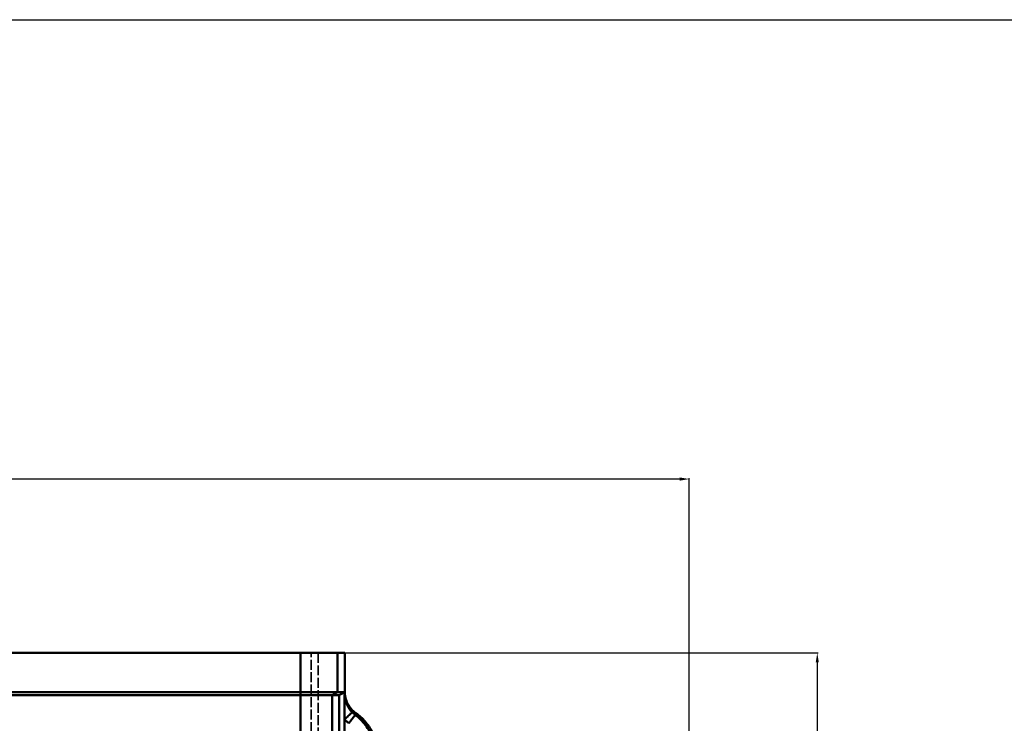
# Model space of a CAD drawing. Header units: millimetres. Extents: x 3367 to 6255, y 2001 to 4216.
# Tile 578 of 656: x 4906 to 5092, y 4083 to 4216. Entities that reach past the tile are written whole.
import ezdxf

# ---------------------------------------------------------------- set-up
doc = ezdxf.new("R2010")
doc.units = ezdxf.units.MM
doc.linetypes.add('DASHED', pattern=[0.2067, 0.1654, -0.0413])
for name, color, linetype, lineweight in [('AM_5', 3, 'Continuous', 25), ('Sichtbare Kanten(DIN)', 7, 'Continuous', 50), ('Sichtbare tangentiale Kanten(DIN)', 7, 'Continuous', 50), ('Verdeckte Kanten(DIN)', 7, 'DASHED', 35), ('Verdeckte tangentiale Kanten(DIN)', 7, 'DASHED', 35)]:
    doc.layers.add(name, color=color, linetype=linetype, lineweight=lineweight)
doc.styles.get("Standard").update_dxf_attribs({"font": 'ISOCP.SHX'})
doc.dimstyles.new('Standard$0', dxfattribs={"dimtxt": 0.18, "dimasz": 0.18, "dimexe": 0.18, "dimexo": 0.0625, "dimgap": 0.09, "dimtad": 0, "dimtih": 1, "dimtoh": 1, "dimdec": 4, "dimzin": 0, "dimdsep": 46, "dimtxsty": 'STANDARD', "dimcen": 0.09, "dimadec": 0, "dimazin": 0, "dimtfac": 1, "dimtdec": 4, "dimtofl": 0, "dimtmove": 0, "dimatfit": 3, "dimfxl": 1, "dimtolj": 1, "dimtzin": 0, "dimarcsym": 0})

# ---------------------------------------------------------------- blocks, each defined once
blk = doc.blocks.new('*D14')
at = {"layer": 'AM_5', "color": 0, "lineweight": -2, "transparency": 16777216}
for p, q in [((4967.3, 4095.88), (5057.06, 4095.88)), ((5056.88, 4094.08), (5056.88, 4001.6)), ((5056.88, 3897.68), (5056.88, 3990.16)), ((5004.66, 3895.88), (5057.06, 3895.88))]:
    blk.add_line(p, q, dxfattribs=at)
at = {"layer": 'AM_5', "color": 0, "transparency": 16777216}
for points in [[(5056.58, 4094.08), (5057.18, 4094.08), (5056.88, 4095.88)], [(5056.58, 3897.68), (5057.18, 3897.68), (5056.88, 3895.88)]]:
    blk.add_solid(points, dxfattribs=at)
at = {"layer": 'Defpoints', "color": 0, "transparency": 16777216}
for p in [(4967.24, 4095.88), (5056.88, 4095.88), (5004.6, 3895.88)]:
    blk.add_point(p, dxfattribs=at)
at = {"layer": 'AM_5', "color": 0, "transparency": 16777216, "insert": (5056.88, 3995.88), "char_height": 10, "attachment_point": 5, "rotation": 90}
blk.add_mtext('\\A1;20', dxfattribs=at)
blk = doc.blocks.new('*D15')
at = {"layer": 'AM_5', "color": 0, "lineweight": -2, "transparency": 16777216}
for p, q in [((3592.6, 3931.8), (3592.6, 4129.03)), ((3594.4, 4128.85), (4303.51, 4128.85)), ((5030.8, 4128.85), (4321.69, 4128.85)), ((5032.6, 3931.8), (5032.6, 4129.03))]:
    blk.add_line(p, q, dxfattribs=at)
at = {"layer": 'AM_5', "color": 0, "transparency": 16777216}
for points in [[(3594.4, 4129.15), (3594.4, 4128.55), (3592.6, 4128.85)], [(5030.8, 4129.15), (5030.8, 4128.55), (5032.6, 4128.85)]]:
    blk.add_solid(points, dxfattribs=at)
at = {"layer": 'Defpoints', "color": 0, "transparency": 16777216}
for p in [(3592.6, 4128.85), (3592.6, 3931.74), (5032.6, 3931.74)]:
    blk.add_point(p, dxfattribs=at)
at = {"layer": 'AM_5', "color": 0, "transparency": 16777216, "insert": (4312.6, 4128.85), "char_height": 10, "attachment_point": 5}
blk.add_mtext('\\A1;144', dxfattribs=at)

msp = doc.modelspace()

# ---------------------------------------------------------------- linework, layer by layer
at = {"lineweight": 25, "ltscale": 0.3}
msp.add_lwpolyline([(3366.79792, 4215.97649), (6254.73103, 4215.97649), (6254.73103, 2001.21373), (3366.79792, 2001.21373)], close=True, dxfattribs=at)
at = {"layer": 'Sichtbare Kanten(DIN)'}
for p, q in [((4958.86086, 4095.87798), (3666.33356, 4095.87798)), ((4958.86086, 4095.87798), (4965.86084, 4095.87798)), ((4967.24039, 4095.87798), (4965.86084, 4095.87798)), ((4967.24039, 4088.57946), (4967.24039, 4095.87798)), ((3666.33356, 4088.45533), (4958.86086, 4088.45533)), ((4965.86084, 4088.45533), (4958.86086, 4088.45533)), ((4965.86084, 4088.45533), (4967.22678, 4088.45533)), ((4967.22678, 4088.45533), (4967.22678, 4087.95813)), ((4958.86086, 4087.87798), (4289.06258, 4087.87798)), ((4964.86085, 4087.87798), (4958.86086, 4087.87798)), ((4966.22451, 4087.87798), (4964.86085, 4087.87798))]:
    msp.add_line(p, q, dxfattribs=at)
msp.add_ellipse((4967.22451, 4088.45533), major_axis=(-1, -0.57735), ratio=0.000982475, start_param=0.001701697, end_param=1.57249819, dxfattribs=at)
for points, knots in [([(4969.36934, 4084.46449), (4969.04183, 4084.69531), (4968.74151, 4084.96645), (4968.21454, 4085.57132), (4967.98754, 4085.90567), (4967.61919, 4086.61851), (4967.47788, 4086.99662), (4967.28855, 4087.77609), (4967.24037, 4088.17831), (4967.24039, 4088.57946)], [-0.4813582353, -0.4813582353, -0.4813582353, -0.4813582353, -0.3610875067, -0.3610875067, -0.2406236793, -0.2406236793, -0.1203431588, -0.1203431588, 0, 0, 0, 0]), ([(4967.22451, 4083.25012), (4967.22451, 4083.40705), (4967.22443, 4084.91351), (4967.22509, 4086.99351), (4967.22678, 4087.40878), (4967.22678, 4087.95813)], [-0.246720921, -0.246720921, -0.246720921, -0.246720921, -0.1648038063, -0.1648038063, 0, 0, 0, 0]), ([(4968.65007, 4084.64235), (4968.64437, 4084.63679), (4968.63212, 4084.62482), (4968.61348, 4084.60662), (4968.59011, 4084.58379), (4968.55654, 4084.55101), (4968.51334, 4084.50882), (4968.48763, 4084.48371), (4968.45852, 4084.45528), (4968.42637, 4084.42389), (4968.36174, 4084.36076), (4968.28492, 4084.28574), (4968.19799, 4084.20084), (4968.11104, 4084.11592), (4968.01396, 4084.02111), (4967.90918, 4083.91878), (4967.85705, 4083.86787), (4967.80302, 4083.81511), (4967.7476, 4083.76098), (4967.65443, 4083.66999), (4967.55731, 4083.57514), (4967.45952, 4083.47963), (4967.38153, 4083.40346), (4967.30303, 4083.3268), (4967.22451, 4083.25012)], [0, 0, 0, 0, 0.111073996, 0.111073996, 0.111073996, 0.250335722, 0.250335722, 0.250335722, 0.333221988, 0.333221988, 0.333221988, 0.499874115, 0.499874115, 0.499874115, 0.666555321, 0.666555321, 0.666555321, 0.749476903, 0.749476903, 0.749476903, 0.888851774, 0.888851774, 0.888851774, 1, 1, 1, 1]), ([(4969.40313, 4084.44062), (4969.39752, 4084.4446), (4969.39192, 4084.44858), (4969.38067, 4084.45654), (4969.37502, 4084.46053), (4969.36937, 4084.46452)], [-0.004233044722, -0.004233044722, -0.004233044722, -0.004233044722, -0.00217118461, -0.00217118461, -0.000096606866, -0.000096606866, -0.000096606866, -0.000096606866]), ([(4973.59238, 4076.3217), (4973.59239, 4077.11138), (4973.4978, 4077.90295), (4973.12533, 4079.4402), (4972.84659, 4080.18683), (4972.12001, 4081.5948), (4971.67253, 4082.25478), (4970.6353, 4083.44882), (4970.04548, 4083.98375), (4969.40313, 4084.44062)], [-0.9474466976, -0.9474466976, -0.9474466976, -0.9474466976, -0.7110656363, -0.7110656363, -0.4740034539, -0.4740034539, -0.2365778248, -0.2365778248, -0.0001013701, -0.0001013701, -0.0001013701, -0.0001013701])]:
    msp.add_open_spline(points, degree=3, knots=knots, dxfattribs=at)
at = {"layer": 'Sichtbare tangentiale Kanten(DIN)'}
for p, q in [((4958.86086, 4095.87798), (4958.86086, 4088.45533)), ((4965.86084, 4095.87798), (4965.86084, 4088.45533)), ((4958.86086, 4088.45533), (4958.86086, 4087.87798)), ((4964.86085, 4087.87798), (4965.86084, 4088.45533)), ((4967.22678, 4087.95813), (4967.2313, 4088.16477)), ((4967.2313, 4088.16477), (4967.24039, 4088.57946)), ((4958.86086, 4080.87801), (4958.86086, 4087.87798)), ((4964.86085, 4087.87798), (4964.86085, 4080.87801)), ((4966.22451, 4075.09498), (4966.22451, 4087.87798)), ((4969.36935, 4084.46452), (4969.24107, 4084.11926)), ((4967.22451, 4075.09498), (4967.22451, 4083.25012))]:
    msp.add_line(p, q, dxfattribs=at)
for centre, major_axis, ratio, start_param, end_param in [((4971.35122, 4087.27342), (-2.98609, 3.17607), 0.864946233, 1.586086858, 1.767630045), ((4970.30173, 4086.75079), (3.35286, -4.69709), 0.800071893, 4.89736715, 5.090193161)]:
    msp.add_ellipse(centre, major_axis=major_axis, ratio=ratio, start_param=start_param, end_param=end_param, dxfattribs=at)
for points, knots in [([(4967.2313, 4088.16477), (4967.23129, 4088.02094), (4967.23741, 4087.87712), (4967.24961, 4087.73354), (4967.2706, 4087.48655), (4967.30966, 4087.24025), (4967.36651, 4086.9984), (4967.37575, 4086.95907), (4967.38547, 4086.91986), (4967.39565, 4086.88078), (4967.48409, 4086.54122), (4967.60751, 4086.2116), (4967.76379, 4085.89773), (4967.80036, 4085.8243), (4967.83872, 4085.75173), (4967.87886, 4085.6801), (4968.0198, 4085.42852), (4968.18264, 4085.18851), (4968.36412, 4084.96504), (4968.3761, 4084.9503), (4968.38815, 4084.93563), (4968.40028, 4084.92103), (4968.48011, 4084.82498), (4968.56342, 4084.73205), (4968.65005, 4084.64234)], [0, 0, 0, 0, 0.111175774, 0.111175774, 0.111175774, 0.302427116, 0.302427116, 0.302427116, 0.333527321, 0.333527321, 0.333527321, 0.603742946, 0.603742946, 0.603742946, 0.666961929, 0.666961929, 0.666961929, 0.88898731, 0.88898731, 0.88898731, 0.903634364, 0.903634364, 0.903634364, 1, 1, 1, 1]), ([(4969.241, 4084.11921), (4969.23547, 4084.11184), (4969.22454, 4084.09725), (4969.20833, 4084.07563), (4969.188, 4084.04852), (4969.15925, 4084.01018), (4969.12258, 4083.96127), (4969.10076, 4083.93217), (4969.07615, 4083.89934), (4969.04904, 4083.86319), (4968.99453, 4083.79048), (4968.93, 4083.70442), (4968.85717, 4083.60728), (4968.78436, 4083.51016), (4968.70323, 4083.40196), (4968.6158, 4083.28534), (4968.57229, 4083.22731), (4968.52722, 4083.1672), (4968.481, 4083.10556), (4968.40338, 4083.00202), (4968.32252, 4082.89418), (4968.2411, 4082.78559), (4968.1762, 4082.69903), (4968.11088, 4082.61191), (4968.04555, 4082.52478)], [0, 0, 0, 0, 0.1111097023, 0.1111097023, 0.1111097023, 0.2504374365, 0.2504374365, 0.2504374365, 0.333329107, 0.333329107, 0.333329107, 0.5000217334, 0.5000217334, 0.5000217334, 0.6666715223, 0.6666715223, 0.6666715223, 0.7495997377, 0.7495997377, 0.7495997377, 0.8888905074, 0.8888905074, 0.8888905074, 0.999934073, 0.999934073, 0.999934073, 0.999934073]), ([(4969.24104, 4084.11919), (4969.51353, 4083.91442), (4969.77555, 4083.69571), (4970.02644, 4083.46359), (4970.05075, 4083.44109), (4970.07497, 4083.41847), (4970.09907, 4083.39572), (4970.38094, 4083.12969), (4970.64805, 4082.84658), (4970.89779, 4082.54853), (4971.06739, 4082.34612), (4971.22899, 4082.13684), (4971.38182, 4081.92184), (4971.67942, 4081.50317), (4971.94418, 4081.06248), (4972.17346, 4080.60404), (4972.40309, 4080.14491), (4972.59713, 4079.66796), (4972.75378, 4079.17795), (4972.83387, 4078.9274), (4972.90418, 4078.67336), (4972.96428, 4078.417), (4973.05303, 4078.03844), (4973.1195, 4077.65482), (4973.16313, 4077.26972), (4973.16695, 4077.23602), (4973.1706, 4077.20232), (4973.17407, 4077.16861), (4973.19049, 4077.00906), (4973.20306, 4076.8494), (4973.21205, 4076.68956), (4973.2175, 4076.59258), (4973.22164, 4076.49553), (4973.22391, 4076.39849), (4973.22586, 4076.31532), (4973.22644, 4076.23216), (4973.22683, 4076.14898)], [0, 0, 0, 0, 0.1111116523, 0.1111116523, 0.1111116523, 0.1218810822, 0.1218810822, 0.1218810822, 0.2478132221, 0.2478132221, 0.2478132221, 0.3333349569, 0.3333349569, 0.3333349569, 0.4998750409, 0.4998750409, 0.4998750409, 0.6666663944, 0.6666663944, 0.6666663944, 0.751946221, 0.751946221, 0.751946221, 0.8778721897, 0.8778721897, 0.8778721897, 0.8888887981, 0.8888887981, 0.8888887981, 0.9410273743, 0.9410273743, 0.9410273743, 0.9726610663, 0.9726610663, 0.9726610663, 0.9997753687, 0.9997753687, 0.9997753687, 0.9997753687])]:
    msp.add_open_spline(points, degree=3, knots=knots, dxfattribs=at)
at = {"layer": 'Verdeckte Kanten(DIN)', "ltscale": 11.428053}
msp.add_line((4962.24038, 4095.87798), (4962.24038, 4080.87801), dxfattribs=at)
at = {"layer": 'Verdeckte tangentiale Kanten(DIN)', "ltscale": 11.428053}
msp.add_line((4960.86086, 4080.87801), (4960.86086, 4095.87798), dxfattribs=at)

# ---------------------------------------------------------------- dimensions: what is measured, and where the dimension line sits
at = {"layer": 'AM_5'}
for base, p1, p2, angle, text, override, picture, middle in [((3592.59721, 4128.84923), (5032.59721, 3931.73584), (3592.59721, 3931.73584), 0.0000003, '144', {"dimtxt": 10, "dimasz": 1.8}, '*D15', (4312.59721, 4128.84923)), ((5056.87615, 4095.87798), (5004.59721, 3895.87798), (4967.24039, 4095.87798), 90.0000003, '20', {"dimtxt": 10, "dimasz": 1.8, "dimtih": 0, "dimtoh": 0}, '*D14', (5056.87615, 3995.87798))]:
    dim = msp.add_linear_dim(base=base, p1=p1, p2=p2, angle=angle, text=text, dimstyle='Standard$0', override=override, dxfattribs=at)
    dim.commit()
    dim.dimension.update_dxf_attribs({"geometry": picture, "text_midpoint": middle})

doc.saveas('drawing.dxf')
